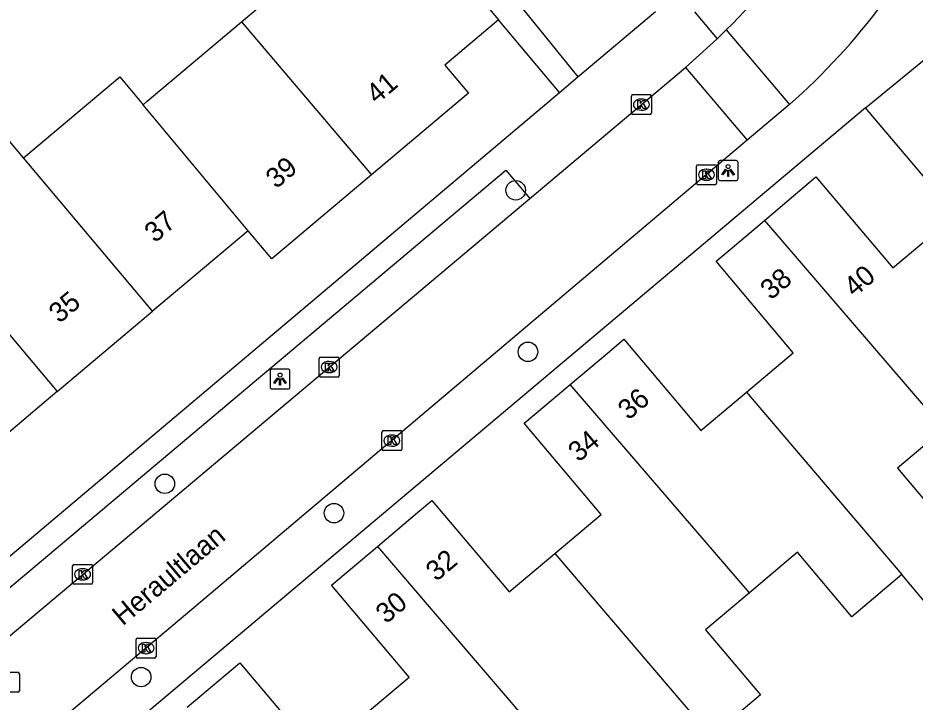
# Model space of a CAD drawing. Extents: x 157767 to 159171, y 387842 to 389425.
# Drawn here: x 158673.16 to 158718.16, y 388564.3 to 388598.62 of the extents above; entities that cross this region are included whole.
import ezdxf

# ---------------------------------------------------------------- set-up
doc = ezdxf.new("R2010")
doc.units = 0
for name, color, linetype in [('IMGEO_Boom', 7, 'Continuous'), ('IMGEO_Kolk', 7, 'Continuous'), ('IMGEO_Lichtpunt', 7, 'Continuous'), ('IMGEO_Openbare_ruimte_label', 7, 'Continuous'), ('IMGEO_Pand', 7, 'Continuous'), ('IMGEO_Pand_nummerreeks', 7, 'Continuous'), ('IMGEO_Rijbaan_lokaal_open', 7, 'Continuous'), ('IMGEO_Rioolput', 7, 'Continuous'), ('IMGEO_Voetpad_open', 7, 'Continuous')]:
    doc.layers.add(name, color=color, linetype=linetype)

msp = doc.modelspace()

# ---------------------------------------------------------------- linework, layer by layer
at = {"layer": 'IMGEO_Boom'}
for centre in [(158698.127, 388589.978), (158698.739, 388581.872), (158680.523, 388575.253), (158689.011, 388573.781), (158679.34, 388565.554)]:
    msp.add_circle(centre, 0.489, dxfattribs=at)
at = {"layer": 'IMGEO_Kolk'}
for p, q in [((158703.928, 388593.849), (158703.928, 388594.701)), ((158704.003, 388594.775), (158704.855, 388594.775)), ((158704.416, 388594.555), (158704.441, 388594.555)), ((158704.929, 388594.701), (158704.929, 388593.849)), ((158704.855, 388593.775), (158704.003, 388593.775)), ((158704.439, 388593.995), (158704.414, 388593.995)), ((158707.195, 388590.332), (158707.195, 388591.184)), ((158707.27, 388591.258), (158708.122, 388591.258)), ((158707.683, 388591.038), (158707.708, 388591.038)), ((158708.196, 388591.184), (158708.196, 388590.332)), ((158707.706, 388590.478), (158707.681, 388590.478)), ((158708.122, 388590.258), (158707.27, 388590.258)), ((158688.268, 388580.684), (158688.268, 388581.536)), ((158688.343, 388581.61), (158689.195, 388581.61)), ((158689.269, 388581.536), (158689.269, 388580.684)), ((158688.756, 388581.39), (158688.781, 388581.39)), ((158689.195, 388580.61), (158688.343, 388580.61)), ((158688.779, 388580.83), (158688.754, 388580.83)), ((158691.489, 388577.919), (158692.341, 388577.919)), ((158691.414, 388576.993), (158691.414, 388577.845)), ((158691.902, 388577.699), (158691.927, 388577.699)), ((158692.415, 388577.845), (158692.415, 388576.993)), ((158691.925, 388577.139), (158691.9, 388577.139)), ((158692.341, 388576.919), (158691.489, 388576.919)), ((158675.9, 388570.283), (158675.9, 388571.135)), ((158675.975, 388571.209), (158676.827, 388571.209)), ((158676.901, 388571.135), (158676.901, 388570.283)), ((158676.388, 388570.989), (158676.413, 388570.989)), ((158676.827, 388570.209), (158675.975, 388570.209)), ((158676.411, 388570.429), (158676.386, 388570.429)), ((158679.16, 388567.508), (158680.012, 388567.508)), ((158679.085, 388566.582), (158679.085, 388567.434)), ((158679.573, 388567.288), (158679.598, 388567.288)), ((158680.086, 388567.434), (158680.086, 388566.582)), ((158679.596, 388566.728), (158679.571, 388566.728)), ((158680.012, 388566.508), (158679.16, 388566.508))]:
    msp.add_line(p, q, dxfattribs=at)
for points in [[(158703.928, 388593.849), (158703.928, 388594.701)], [(158704.003, 388594.775), (158704.855, 388594.775)], [(158704.929, 388594.701), (158704.929, 388593.849)], [(158704.249, 388594.475), (158704.372, 388594.475), (158704.372, 388594.324), (158704.502, 388594.475), (158704.666, 388594.475), (158704.52, 388594.324), (158704.673, 388594.075), (158704.521, 388594.075), (158704.436, 388594.239), (158704.372, 388594.172), (158704.372, 388594.075), (158704.249, 388594.075), (158704.249, 388594.475)], [(158704.855, 388593.775), (158704.003, 388593.775)], [(158707.195, 388590.332), (158707.195, 388591.184)], [(158707.27, 388591.258), (158708.122, 388591.258)], [(158707.516, 388590.958), (158707.639, 388590.958), (158707.639, 388590.807), (158707.769, 388590.958), (158707.933, 388590.958), (158707.787, 388590.807), (158707.94, 388590.558), (158707.788, 388590.558), (158707.703, 388590.722), (158707.639, 388590.655), (158707.639, 388590.558), (158707.516, 388590.558), (158707.516, 388590.958)], [(158708.196, 388591.184), (158708.196, 388590.332)], [(158708.122, 388590.258), (158707.27, 388590.258)], [(158688.268, 388580.684), (158688.268, 388581.536)], [(158688.343, 388581.61), (158689.195, 388581.61)], [(158689.269, 388581.536), (158689.269, 388580.684)], [(158688.589, 388581.31), (158688.712, 388581.31), (158688.712, 388581.159), (158688.842, 388581.31), (158689.006, 388581.31), (158688.86, 388581.159), (158689.013, 388580.91), (158688.861, 388580.91), (158688.776, 388581.074), (158688.712, 388581.007), (158688.712, 388580.91), (158688.589, 388580.91), (158688.589, 388581.31)], [(158689.195, 388580.61), (158688.343, 388580.61)], [(158691.489, 388577.919), (158692.341, 388577.919)], [(158691.414, 388576.993), (158691.414, 388577.845)], [(158691.735, 388577.619), (158691.858, 388577.619), (158691.858, 388577.468), (158691.988, 388577.619), (158692.152, 388577.619), (158692.006, 388577.468), (158692.159, 388577.219), (158692.007, 388577.219), (158691.922, 388577.383), (158691.858, 388577.316), (158691.858, 388577.219), (158691.735, 388577.219), (158691.735, 388577.619)], [(158692.415, 388577.845), (158692.415, 388576.993)], [(158692.341, 388576.919), (158691.489, 388576.919)], [(158675.9, 388570.283), (158675.9, 388571.135)], [(158675.975, 388571.209), (158676.827, 388571.209)], [(158676.901, 388571.135), (158676.901, 388570.283)], [(158676.221, 388570.909), (158676.344, 388570.909), (158676.344, 388570.758), (158676.474, 388570.909), (158676.638, 388570.909), (158676.492, 388570.758), (158676.645, 388570.509), (158676.493, 388570.509), (158676.408, 388570.673), (158676.344, 388570.606), (158676.344, 388570.509), (158676.221, 388570.509), (158676.221, 388570.909)], [(158676.827, 388570.209), (158675.975, 388570.209)], [(158679.16, 388567.508), (158680.012, 388567.508)], [(158679.085, 388566.582), (158679.085, 388567.434)], [(158679.406, 388567.208), (158679.529, 388567.208), (158679.529, 388567.057), (158679.659, 388567.208), (158679.823, 388567.208), (158679.677, 388567.057), (158679.83, 388566.808), (158679.678, 388566.808), (158679.593, 388566.972), (158679.529, 388566.905), (158679.529, 388566.808), (158679.406, 388566.808), (158679.406, 388567.208)], [(158680.086, 388567.434), (158680.086, 388566.582)], [(158680.012, 388566.508), (158679.16, 388566.508)]]:
    msp.add_lwpolyline(points, dxfattribs=at)
for centre, start, end in [((158704.005, 388594.699), 91.552, 178.448), ((158704.005, 388594.699), 91.552, 178.448), ((158704.853, 388594.699), 1.552, 88.448), ((158704.853, 388594.699), 1.552, 88.448), ((158704.005, 388593.851), 181.552, 268.448), ((158704.005, 388593.851), 181.552, 268.448), ((158704.853, 388593.851), 271.552, 358.448), ((158704.853, 388593.851), 271.552, 358.448), ((158707.272, 388591.182), 91.552, 178.448), ((158707.272, 388591.182), 91.552, 178.448), ((158708.12, 388591.182), 1.552, 88.448), ((158708.12, 388591.182), 1.552, 88.448), ((158707.272, 388590.334), 181.552, 268.448), ((158707.272, 388590.334), 181.552, 268.448), ((158708.12, 388590.334), 271.552, 358.448), ((158708.12, 388590.334), 271.552, 358.448), ((158688.345, 388581.534), 91.552, 178.448), ((158688.345, 388581.534), 91.552, 178.448), ((158689.193, 388581.534), 1.552, 88.448), ((158689.193, 388581.534), 1.552, 88.448), ((158688.345, 388580.686), 181.552, 268.448), ((158688.345, 388580.686), 181.552, 268.448), ((158689.193, 388580.686), 271.552, 358.448), ((158689.193, 388580.686), 271.552, 358.448), ((158691.491, 388577.843), 91.552, 178.448), ((158691.491, 388577.843), 91.552, 178.448), ((158692.339, 388577.843), 1.552, 88.448), ((158692.339, 388577.843), 1.552, 88.448), ((158691.491, 388576.995), 181.552, 268.448), ((158691.491, 388576.995), 181.552, 268.448), ((158692.339, 388576.995), 271.552, 358.448), ((158692.339, 388576.995), 271.552, 358.448), ((158675.977, 388571.133), 91.552, 178.448), ((158675.977, 388571.133), 91.552, 178.448), ((158676.825, 388571.133), 1.552, 88.448), ((158676.825, 388571.133), 1.552, 88.448), ((158675.977, 388570.285), 181.552, 268.448), ((158675.977, 388570.285), 181.552, 268.448), ((158676.825, 388570.285), 271.552, 358.448), ((158676.825, 388570.285), 271.552, 358.448), ((158679.162, 388567.432), 91.552, 178.448), ((158679.162, 388567.432), 91.552, 178.448), ((158680.01, 388567.432), 1.552, 88.448), ((158680.01, 388567.432), 1.552, 88.448), ((158679.162, 388566.584), 181.552, 268.448), ((158679.162, 388566.584), 181.552, 268.448), ((158680.01, 388566.584), 271.552, 358.448), ((158680.01, 388566.584), 271.552, 358.448)]:
    msp.add_arc(centre, 0.0765, start, end, dxfattribs=at)
for centre, major_axis, ratio, start_param, end_param in [((158704.415, 388594.275), (-0.387, 0.002), 0.722429, 4.712389, 7.853982), ((158704.44, 388594.275), (-0.39, 0.002), 0.717154, 1.570796, 4.712389), ((158707.682, 388590.758), (-0.387, 0.002), 0.722429, 4.712389, 7.853982), ((158707.707, 388590.758), (-0.39, 0.002), 0.717154, 1.570796, 4.712389), ((158688.755, 388581.11), (-0.387, 0.002), 0.722429, 4.712389, 7.853982), ((158688.78, 388581.11), (-0.39, 0.002), 0.717154, 1.570796, 4.712389), ((158691.901, 388577.419), (-0.387, 0.002), 0.722429, 4.712389, 7.853982), ((158691.926, 388577.419), (-0.39, 0.002), 0.717154, 1.570796, 4.712389), ((158676.387, 388570.709), (-0.387, 0.002), 0.722429, 4.712389, 7.853982), ((158676.412, 388570.709), (-0.39, 0.002), 0.717154, 1.570796, 4.712389), ((158679.572, 388567.008), (-0.387, 0.002), 0.722429, 4.712389, 7.853982), ((158679.597, 388567.008), (-0.39, 0.002), 0.717154, 1.570796, 4.712389)]:
    msp.add_ellipse(centre, major_axis=major_axis, ratio=ratio, start_param=start_param, end_param=end_param, dxfattribs=at)
at = {"layer": 'IMGEO_Lichtpunt'}
for p, q in [((158708.283, 388591.371), (158708.283, 388590.564)), ((158708.283, 388591.371), (158708.283, 388590.564)), ((158709.185, 388591.466), (158708.377, 388591.466)), ((158709.185, 388591.466), (158708.377, 388591.466)), ((158709.279, 388590.564), (158709.279, 388591.371)), ((158709.279, 388590.564), (158709.279, 388591.371)), ((158708.377, 388590.47), (158709.185, 388590.47)), ((158708.377, 388590.47), (158709.185, 388590.47)), ((158686.709, 388581.005), (158685.901, 388581.005)), ((158686.709, 388581.005), (158685.901, 388581.005)), ((158685.807, 388580.91), (158685.807, 388580.103)), ((158685.807, 388580.91), (158685.807, 388580.103)), ((158686.803, 388580.103), (158686.803, 388580.91)), ((158686.803, 388580.103), (158686.803, 388580.91)), ((158685.901, 388580.009), (158686.709, 388580.009)), ((158685.901, 388580.009), (158686.709, 388580.009))]:
    msp.add_line(p, q, dxfattribs=at)
for points in [[(158708.657, 388591.035), (158708.696, 388591.007), (158708.508, 388590.745), (158708.47, 388590.772), (158708.657, 388591.035)], [(158708.759, 388590.987), (158708.806, 388590.987), (158708.806, 388590.665), (158708.759, 388590.665), (158708.759, 388590.987)], [(158708.869, 388591.007), (158708.907, 388591.034), (158709.094, 388590.772), (158709.055, 388590.744), (158708.869, 388591.007)], [(158686.181, 388580.574), (158686.22, 388580.546), (158686.032, 388580.284), (158685.994, 388580.311), (158686.181, 388580.574)], [(158686.393, 388580.546), (158686.431, 388580.573), (158686.618, 388580.311), (158686.579, 388580.283), (158686.393, 388580.546)], [(158686.283, 388580.526), (158686.33, 388580.526), (158686.33, 388580.204), (158686.283, 388580.204), (158686.283, 388580.526)]]:
    msp.add_lwpolyline(points, dxfattribs=at)
for centre in [(158708.782, 388591.169), (158686.306, 388580.708)]:
    msp.add_circle(centre, 0.0994, dxfattribs=at)
for centre, start, end in [((158708.377, 388591.371), 90, 180), ((158708.377, 388591.371), 90, 180), ((158709.185, 388591.371), 0, 90), ((158709.185, 388591.371), 0, 90), ((158708.377, 388590.564), 180, 270), ((158708.377, 388590.564), 180, 270), ((158709.185, 388590.564), 270, 0), ((158709.185, 388590.564), 270, 360), ((158685.901, 388580.91), 90, 180), ((158685.901, 388580.91), 90, 180), ((158686.709, 388580.91), 0, 90), ((158686.709, 388580.91), 0, 90), ((158685.901, 388580.103), 180, 270), ((158685.901, 388580.103), 180, 270), ((158686.709, 388580.103), 270, 0), ((158686.709, 388580.103), 270, 360)]:
    msp.add_arc(centre, 0.0946, start, end, dxfattribs=at)
at = {"layer": 'IMGEO_Pand'}
for points in [[(158684.375, 388598.434), (158688.896, 388602.244), (158686.616, 388604.961), (158685.742, 388604.228), (158683.633, 388606.741), (158685.761, 388608.527)], [(158685.761, 388608.527), (158690.197, 388606.723), (158693.11, 388603.463), (158694.042, 388602.356), (158697.264, 388598.533)], [(158679.431, 388594.268), (158679.642, 388594.446), (158684.375, 388598.434)], [(158684.375, 388598.434), (158690.893, 388590.751)], [(158697.264, 388598.533), (158694.565, 388596.259), (158695.755, 388594.847), (158690.893, 388590.751)], [(158673.434, 388591.605), (158678.26, 388595.672), (158679.431, 388594.268)], [(158673.434, 388591.605), (158671.229, 388594.222), (158666.634, 388590.35), (158668.839, 388587.733), (158668.653, 388587.577)], [(158684.704, 388587.949), (158679.431, 388594.268)], [(158679.913, 388583.912), (158673.434, 388591.605)], [(158690.893, 388590.751), (158685.886, 388586.532), (158684.704, 388587.949)], [(158710.612, 388588.465), (158713.18, 388590.645), (158717.039, 388586.082), (158719.434, 388588.102), (158727.016, 388579.114), (158727.728, 388579.714), (158730.043, 388576.97), (158732.317, 388574.275)], [(158709.696, 388579.845), (158712.049, 388581.829), (158708.182, 388586.417), (158708.885, 388587.01), (158710.612, 388588.465)], [(158710.612, 388588.465), (158719.597, 388577.998)], [(158684.704, 388587.949), (158679.913, 388583.912)], [(158668.653, 388587.577), (158675.125, 388579.878)], [(158675.125, 388579.878), (158679.913, 388583.912)], [(158700.849, 388580.23), (158702.824, 388581.896), (158703.55, 388582.508), (158707.418, 388577.923), (158709.696, 388579.845)], [(158700.082, 388571.748), (158702.411, 388573.713), (158698.549, 388578.29), (158699.276, 388578.903), (158700.849, 388580.23)], [(158709.856, 388569.79), (158700.849, 388580.23)], [(158675.125, 388579.878), (158670.237, 388575.759)], [(158709.696, 388579.845), (158717.499, 388570.696)], [(158719.597, 388577.998), (158717.271, 388576.035), (158719.997, 388572.803), (158721.821, 388570.641), (158719.323, 388568.534), (158717.499, 388570.696)], [(158691.193, 388572.114), (158693.2, 388573.807), (158693.926, 388574.419), (158697.801, 388569.824), (158700.082, 388571.748)], [(158690.36, 388563.518), (158692.777, 388565.557), (158688.887, 388570.169), (158689.614, 388570.782), (158691.193, 388572.114)], [(158691.193, 388572.114), (158700.19, 388561.6), (158702.94, 388558.387)], [(158700.082, 388571.748), (158707.923, 388562.581)], [(158717.499, 388570.696), (158714.987, 388568.577), (158712.256, 388571.814), (158709.856, 388569.79)], [(158709.856, 388569.79), (158707.654, 388567.932), (158710.403, 388564.672), (158707.923, 388562.581)], [(158681.649, 388564.048), (158683.554, 388565.655), (158684.28, 388566.267), (158688.162, 388561.665), (158690.36, 388563.518)]]:
    msp.add_lwpolyline(points, dxfattribs=at)
at = {"layer": 'IMGEO_Rijbaan_lokaal_open'}
for points in [[(158708.233, 388597.577), (158708.687, 388598.021)], [(158708.687, 388598.021), (158711.852, 388594.275)], [(158706.648, 388596.143), (158708.233, 388597.577)], [(158698.827, 388589.567), (158706.648, 388596.143)], [(158706.648, 388596.143), (158709.737, 388592.487)], [(158711.852, 388594.275), (158709.737, 388592.487)], [(158709.737, 388592.487), (158682.105, 388569.125), (158666.794, 388556.246)], [(158671.604, 388566.679), (158698.827, 388589.567)]]:
    msp.add_lwpolyline(points, dxfattribs=at)
for centre, radius, start, end in [((158682.796, 388623.847), 36.569, 315.0725, 336.9356), ((158690.014, 388619.12), 33.078, 311.3147, 323.3487)]:
    msp.add_arc(centre, radius, start, end, dxfattribs=at)
at = {"layer": 'IMGEO_Rioolput'}
for p, q in [((158672.305, 388565.798), (158673.157, 388565.798)), ((158673.231, 388565.724), (158673.231, 388564.872)), ((158673.157, 388564.798), (158672.305, 388564.798))]:
    msp.add_line(p, q, dxfattribs=at)
for points in [[(158672.305, 388565.798), (158673.157, 388565.798)], [(158673.231, 388565.724), (158673.231, 388564.872)], [(158673.157, 388564.798), (158672.305, 388564.798)]]:
    msp.add_lwpolyline(points, dxfattribs=at)
for centre, start, end in [((158673.155, 388565.722), 1.552, 88.448), ((158673.155, 388565.722), 1.552, 88.448), ((158673.155, 388564.874), 271.552, 358.448), ((158673.155, 388564.874), 271.552, 358.448)]:
    msp.add_arc(centre, 0.0765, start, end, dxfattribs=at)
at = {"layer": 'IMGEO_Voetpad_open'}
for points in [[(158698.249, 388599.362), (158701.247, 388595.667)], [(158701.247, 388595.667), (158705.139, 388598.95)], [(158707.095, 388598.93), (158708.233, 388597.577)], [(158700.32, 388594.886), (158697.264, 388598.533)], [(158715.664, 388594.113), (158718.816, 388596.683)], [(158700.32, 388594.886), (158701.247, 388595.667)], [(158667.734, 388567.402), (158700.32, 388594.886)], [(158715.664, 388594.113), (158655.688, 388543.646), (158637.934, 388528.971)], [(158732.317, 388574.275), (158732.342, 388574.444), (158715.664, 388594.113)], [(158671.604, 388566.679), (158670.411, 388568.097), (158685.329, 388580.64), (158686.261, 388581.423), (158697.634, 388590.986), (158698.827, 388589.567)]]:
    msp.add_lwpolyline(points, dxfattribs=at)

# ---------------------------------------------------------------- texts
at = {"layer": 'IMGEO_Openbare_ruimte_label'}
msp.add_text('Heraultlaan', height=1, rotation=40.0917, dxfattribs=at).set_placement((158678.415, 388568.092))
at = {"layer": 'IMGEO_Pand_nummerreeks'}
for s, rotation, p in [('41', 40.1153, (158691.154, 388594.266)), ('39', 40.1128, (158686.115, 388590.021)), ('37', 40.1185, (158680.03, 388587.307)), ('38', 40.131, (158710.925, 388584.438)), ('40', 40.4623, (158715.118, 388584.581)), ('35', 40.1185, (158675.238, 388583.269)), ('36', 40.1453, (158703.783, 388578.413)), ('34', 40.1453, (158701.283, 388576.304)), ('32', 40.1472, (158694.146, 388570.316)), ('30', 40.1472, (158691.631, 388568.194))]:
    msp.add_text(s, height=1, rotation=rotation, dxfattribs=at).set_placement(p)

doc.saveas('drawing.dxf')
